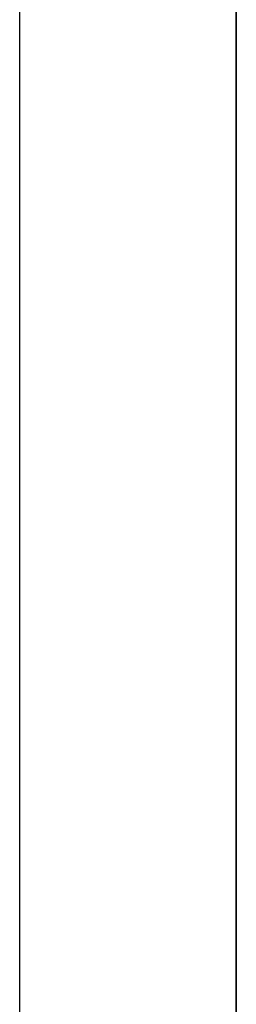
# Model space of a CAD drawing. Extents: x -270 to 272, y -152 to 146.
# Tile 793 of 1056: x 228.468 to 228.568, y -13.603 to -13.147. Entities that reach past the tile are written whole.
import ezdxf

# ---------------------------------------------------------------- set-up
doc = ezdxf.new("R2010")
doc.units = 0
doc.layers.get('0').update_dxf_attribs({"linetype": 'CONTINUOUS'})

msp = doc.modelspace()

# ---------------------------------------------------------------- linework, layer by layer
at = {"color": 250}
for p, q in [((228.56797, -21.6826), (228.56797, 145.78188)), ((228.56797, -21.6826), (228.56797, 145.78188)), ((228.56797, -18.78662), (228.56797, 85.66941))]:
    msp.add_line(p, q, dxfattribs=at)
for p, q in [((228.56797, -13.03621), (228.56797, -14.67467)), ((228.46797, -14.69459), (228.46797, -13.05459))]:
    msp.add_line(p, q)

doc.saveas('drawing.dxf')
